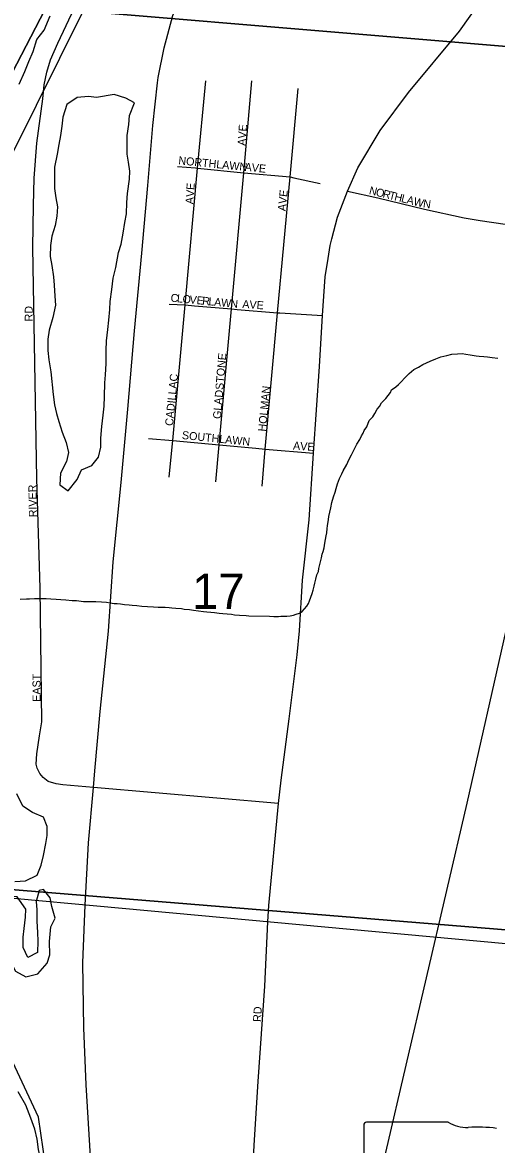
# Model space of a CAD drawing. Extents: x -209 to 4852, y 0 to 905.
# Drawn here: x 505.3 to 516.52, y 286.01 to 312.57 of the extents above; entities that cross this region are included whole.
import ezdxf

# ---------------------------------------------------------------- set-up
doc = ezdxf.new("R2010")
doc.units = 0
for name, color, linetype in [('GM_X_Airport_Location_Class_2', 7, 'Continuous'), ('GM_X_Airport_Location_Class_3', 7, 'Continuous'), ('GM_X_County_Road', 7, 'Continuous'), ('GM_X_Major_Lake', 7, 'Continuous'), ('GM_X_Major_River', 7, 'Continuous'), ('GM_X_Minor_Lake_Text', 7, 'Continuous'), ('GM_X_Minor_River', 7, 'Continuous'), ('GM_X_Rail_Line_Text', 7, 'Continuous'), ('GM_X_Township_Road_Text', 7, 'Continuous'), ('GM_X_Township_Subdivision', 7, 'Continuous'), ('GM_X_US_Location', 7, 'Continuous'), ('GM_X_US_Route', 7, 'Continuous')]:
    doc.layers.add(name, color=color, linetype=linetype)

msp = doc.modelspace()

# ---------------------------------------------------------------- linework, layer by layer
at = {"layer": 'GM_X_Airport_Location_Class_2'}
for points in [[(512.992, 308.58), (513.236, 309.129), (513.761, 310.01), (514.432, 310.912), (515.642, 312.363), (516.322, 313.324), (516.808, 314.154), (517.075, 314.738), (517.18, 314.966), (517.296, 315.406)], [(511.357, 294.084), (506.976, 294.462), (506.251, 294.528), (506.094, 294.549), (505.909, 294.603), (505.788, 294.702), (505.713, 294.798), (505.648, 294.922), (505.625, 295.02), (505.637, 295.259), (505.702, 295.688), (505.761, 296.017), (505.715, 299.178), (505.639, 301.775), (505.547, 307.243), (505.562, 308.238), (505.579, 308.885), (505.637, 309.716), (505.777, 310.763), (505.809, 311.09), (505.874, 311.391), (505.964, 311.686), (506.133, 312.08), (506.531, 312.911)], [(508.846, 302.605), (508.853, 302.676), (509.151, 305.886), (509.443, 309.121), (509.637, 311.188)], [(509.873, 301.694), (509.951, 302.576), (510.243, 305.789), (510.538, 309.009), (510.727, 311.188)], [(510.97, 301.592), (511.044, 302.472), (511.336, 305.699), (511.631, 308.915), (511.823, 311.004)], [(508.969, 309.158), (509.393, 309.125)], [(509.393, 309.125), (509.443, 309.121), (510.538, 309.009), (511.631, 308.915), (511.723, 308.894)], [(511.723, 308.894), (512.347, 308.756)], [(512.623, 307.446), (512.753, 307.958), (512.992, 308.58)], [(512.992, 308.58), (513.706, 308.416), (514.814, 308.15), (515.747, 307.946), (516.132, 307.88), (516.717, 307.798), (517.214, 307.762), (517.724, 307.709), (518.085, 307.643), (518.746, 307.452), (519.305, 307.265), (519.406, 307.232)], [(510.688, 284.235), (510.75, 285.322), (510.784, 286), (510.878, 287.506), (511.033, 289.765), (511.106, 291.285), (511.125, 291.668), (511.357, 294.084), (511.417, 294.64), (511.606, 296.09), (511.795, 297.603), (511.858, 298.171), (511.922, 299.368), (512.082, 300.798), (512.185, 302.377), (512.331, 304.424), (512.397, 305.635), (512.462, 306.546), (512.529, 306.979), (512.583, 307.288), (512.623, 307.446)], [(508.767, 305.906), (509.151, 305.886), (509.373, 305.866)], [(509.373, 305.866), (510.243, 305.789), (510.38, 305.778)], [(510.38, 305.778), (511.336, 305.699), (511.388, 305.696)], [(511.388, 305.696), (512.397, 305.635)], [(508.282, 302.72), (508.853, 302.676), (509.951, 302.576), (510.819, 302.494)], [(508.772, 301.806), (508.846, 302.605)], [(510.819, 302.494), (511.044, 302.472), (512.185, 302.377)]]:
    msp.add_lwpolyline(points, dxfattribs=at)
at = {"layer": 'GM_X_County_Road'}
for points in [[(511.857, 298.59), (511.919, 298.626), (511.974, 298.694), (512.029, 298.753), (512.069, 298.82), (512.093, 298.881), (512.125, 298.971), (512.15, 299.054), (512.175, 299.13), (512.2, 299.228), (512.217, 299.296), (512.242, 299.394), (512.268, 299.5), (512.3, 299.576), (512.309, 299.644), (512.326, 299.712), (512.351, 299.802), (512.377, 299.901), (512.394, 299.984), (512.411, 300.052), (512.436, 300.135), (512.454, 300.249), (512.488, 300.423), (512.498, 300.491), (512.508, 300.597), (512.517, 300.658), (512.543, 300.809), (512.545, 300.878), (512.57, 300.976), (512.596, 301.082), (512.622, 301.211), (512.655, 301.339), (512.696, 301.452), (512.721, 301.543), (512.754, 301.649), (512.779, 301.716), (512.803, 301.777), (512.859, 301.889), (512.891, 301.957), (512.971, 302.107), (513.019, 302.22), (513.083, 302.333), (513.211, 302.588), (513.282, 302.7), (513.322, 302.783), (513.362, 302.851), (513.386, 302.911), (513.449, 303.001), (513.506, 303.151), (513.592, 303.233), (513.64, 303.315), (513.695, 303.42), (513.75, 303.48), (513.798, 303.57), (513.899, 303.666), (514.009, 303.808), (514.034, 303.876), (514.134, 303.942), (514.197, 304.001), (514.259, 304.068), (514.345, 304.157), (514.446, 304.261), (514.563, 304.357), (514.671, 304.415), (514.771, 304.474), (514.856, 304.51), (514.948, 304.553), (515.079, 304.611), (515.201, 304.653), (515.339, 304.688), (515.462, 304.715), (515.591, 304.727), (515.705, 304.732), (515.789, 304.722), (515.895, 304.704), (516.031, 304.678), (516.107, 304.669), (516.213, 304.666), (516.304, 304.656), (516.41, 304.638), (516.547, 304.627)], [(505.241, 298.922), (505.393, 298.926), (505.462, 298.931), (505.583, 298.936), (505.66, 298.934), (505.728, 298.94), (505.857, 298.937), (505.971, 298.926), (506.1, 298.923), (506.207, 298.913), (506.328, 298.902), (506.472, 298.891), (506.579, 298.888), (506.746, 298.869), (506.951, 298.864), (507.034, 298.862), (507.171, 298.859), (507.285, 298.848), (507.376, 298.838), (507.467, 298.821), (507.543, 298.819), (507.619, 298.809), (507.717, 298.792), (507.824, 298.789), (507.892, 298.78), (508.006, 298.769), (508.127, 298.759), (508.256, 298.748), (508.4, 298.737), (508.507, 298.734), (508.606, 298.732), (508.674, 298.73), (508.773, 298.72), (508.833, 298.718), (508.925, 298.708), (509.061, 298.697), (509.129, 298.688), (509.251, 298.678), (509.349, 298.66), (509.463, 298.642), (509.584, 298.631), (509.66, 298.622), (509.759, 298.612), (509.842, 298.602), (509.956, 298.592), (510.039, 298.582), (510.146, 298.572), (510.244, 298.562), (510.32, 298.552), (510.434, 298.542), (510.594, 298.538), (510.654, 298.529), (511.148, 298.516), (511.247, 298.514), (511.354, 298.511), (511.415, 298.517), (511.491, 298.515), (511.552, 298.521), (511.635, 298.527), (511.712, 298.54), (511.773, 298.562), (511.857, 298.59)]]:
    msp.add_lwpolyline(points, dxfattribs=at)
at = {"layer": 'GM_X_Major_Lake'}
for points in [[(505.224, 311.108), (505.352, 311.41), (505.447, 311.644), (505.551, 311.885), (505.639, 312.165), (505.811, 312.389), (505.954, 312.729)], [(505.83, 281.908), (505.775, 282.199), (505.741, 282.39), (505.745, 282.588), (505.773, 282.831), (505.845, 283.058), (505.925, 283.254), (505.937, 283.498), (505.934, 283.696), (505.922, 283.894), (505.851, 284.147), (505.712, 284.393), (505.816, 284.68), (505.821, 284.916), (505.796, 285.176), (505.77, 285.405), (505.744, 285.626), (505.681, 285.894), (505.648, 286.138), (505.592, 286.375), (505.498, 286.636), (505.375, 286.943), (505.199, 287.259)]]:
    msp.add_lwpolyline(points, dxfattribs=at)
at = {"layer": 'GM_X_Major_River'}
for points in [[(507.466, 310.867), (507.054, 310.791), (506.858, 310.817), (506.592, 310.792), (506.346, 310.63), (506.256, 310.327), (506.229, 310.115), (506.195, 309.895), (506.16, 309.682), (506.118, 309.448), (506.059, 309.144), (506.053, 308.878), (506.056, 308.642), (506.09, 308.421), (506.124, 308.208), (506.112, 307.987), (506.07, 307.767), (505.996, 307.51), (505.962, 307.29), (505.957, 307.032), (505.991, 306.818), (506.031, 306.551), (506.05, 306.353), (506.067, 306.094), (506.079, 305.881), (506.02, 305.585), (505.93, 305.29), (505.896, 305.07), (505.898, 304.804), (505.924, 304.583), (505.972, 304.3), (506.022, 303.767), (506.055, 303.523), (506.104, 303.316), (506.161, 303.125), (506.24, 302.872), (506.334, 302.627), (506.39, 302.39), (506.34, 302.178), (506.198, 301.899), (506.185, 301.626), (506.38, 301.485), (506.59, 301.755), (506.693, 301.981), (506.938, 302.083), (507.101, 302.285), (507.151, 302.52), (507.155, 302.733), (507.176, 303.006), (507.211, 303.272), (507.231, 303.492), (507.243, 303.72), (507.249, 304.04), (507.26, 304.23)], [(507.26, 304.23), (507.281, 304.495), (507.279, 304.807), (507.284, 305.036), (507.319, 305.301), (507.346, 305.521), (507.366, 305.779), (507.378, 305.969), (507.414, 306.25), (507.449, 306.516), (507.507, 306.766), (507.575, 307.122), (507.632, 307.319), (507.682, 307.584), (507.718, 307.834), (507.76, 308.039), (507.765, 308.312), (507.784, 308.525), (507.829, 308.859), (507.84, 309.049), (507.806, 309.263), (507.779, 309.453), (507.773, 309.895), (507.816, 310.152), (507.835, 310.365), (507.947, 310.667), (507.745, 310.777), (507.466, 310.867)], [(505.853, 293.139), (505.887, 293.328), (505.883, 293.541), (505.797, 293.764), (505.533, 293.876), (505.308, 294.025), (505.162, 294.317)], [(505.122, 292.239), (505.373, 292.257), (505.648, 292.389), (505.744, 292.623), (505.794, 292.858), (505.853, 293.139)], [(505.176, 291.88), (504.925, 291.893), (504.675, 291.867), (504.533, 291.627), (504.596, 291.367), (504.69, 291.106), (504.769, 290.899), (504.886, 290.638), (504.995, 290.392), (505.134, 290.115), (505.381, 289.981), (505.663, 290.051), (505.881, 290.306), (505.945, 290.503), (505.936, 290.823), (505.973, 291.165), (506.076, 291.368), (505.991, 291.651), (505.957, 291.85), (505.794, 292.051)], [(505.794, 292.051), (505.694, 292.03), (505.621, 291.765), (505.64, 291.567), (505.635, 291.301), (505.652, 291.034), (505.663, 290.828), (505.658, 290.562), (505.428, 290.444), (505.319, 290.675), (505.316, 290.919), (505.343, 291.131), (505.371, 291.397), (505.375, 291.587), (505.176, 291.88)]]:
    msp.add_lwpolyline(points, dxfattribs=at)
at = {"layer": 'GM_X_Minor_Lake_Text'}
msp.add_lwpolyline([(435.768, 202.559), (529.706, 202.559), (529.85, 204.169), (529.915, 204.912), (530.109, 207.025), (530.557, 211.945), (531.173, 218.724), (531.472, 222.006), (531.778, 225.399), (535.693, 268.436), (536.858, 281.498), (537.527, 289.161), (525.816, 289.929), (502.172, 292.108)], dxfattribs=at)
at = {"layer": 'GM_X_Minor_River'}
for points in [[(508.811, 317.806), (519.33, 316.881), (518.834, 311.823), (506.734, 312.838), (507.36, 314.333), (508.121, 315.72), (508.733, 317.254)], [(506.734, 312.838), (518.834, 311.823), (517.218, 291.054), (503.083, 292.205), (502.726, 293.802), (502.357, 295.945), (501.884, 300.59), (501.846, 301.825), (502.837, 303.351), (503.971, 307.292)], [(503.083, 292.205), (517.218, 291.054), (515.439, 271.658), (494.708, 264.441), (495.483, 270.631), (498.242, 270.7), (500.117, 270.96), (502.378, 271.539), (503.263, 272.257), (504.716, 273.844), (505.7, 275.423), (506.518, 278.665), (506.24, 281.617), (506.092, 282.589), (506.012, 284.393), (505.676, 286.665)]]:
    msp.add_lwpolyline(points, close=True, dxfattribs=at)
at = {"layer": 'GM_X_Rail_Line_Text'}
for points in [[(508.494, 311.139), (508.508, 311.269), (508.655, 311.971), (508.859, 312.734), (509.155, 313.459), (509.54, 314.254), (509.587, 314.325)], [(507.012, 294.859), (507.139, 296.264), (507.331, 298.166), (507.449, 299.803), (507.635, 301.683), (507.796, 303.421), (507.948, 305.268), (508.122, 307.109), (508.268, 308.707), (508.384, 310.128), (508.494, 311.139)], [(506.847, 276.897), (506.874, 277.032), (506.947, 277.427), (507.124, 278.784), (507.191, 280.245), (507.13, 281.769), (507.081, 282.658), (506.993, 284.207), (506.908, 285.729), (506.807, 287.43), (506.753, 288.775), (506.731, 290.315), (506.785, 291.683), (506.859, 293.151), (506.976, 294.462), (507.012, 294.859)]]:
    msp.add_lwpolyline(points, dxfattribs=at)
at = {"layer": 'GM_X_Township_Subdivision'}
for p, q in [((515.372, 286.545), (513.442, 286.545)), ((513.377, 286.476), (513.377, 282.473))]:
    msp.add_line(p, q, dxfattribs=at)
for centre, major_axis, start_param, end_param in [((513.452, 286.484), (0.0764, 0), 1.712693, 3.28349), ((515.832, 287.009), (0.741, 0), 4.042523, 4.731795), ((516.077, 284.298), (2.659, 0), 1.404758, 1.657858)]:
    msp.add_ellipse(centre, major_axis=major_axis, ratio=0.8, start_param=start_param, end_param=end_param, dxfattribs=at)
at = {"layer": 'GM_X_US_Location'}
for points in [[(505.054, 311.38), (506.05, 313.298), (506.965, 314.99), (507.648, 316.063), (508.269, 317.129), (508.736, 318.42), (508.957, 319.601), (509.054, 321.37), (509.164, 323.025), (509.215, 324.735), (509.192, 326.21), (509.143, 327.518), (509.254, 328.899), (509.557, 329.972), (509.911, 331.288), (509.933, 332.017), (510.983, 334.002), (511.621, 335.114), (513.093, 336.55), (514.461, 337.761), (515.21, 338.559), (475.437, 338.559)], [(505.054, 311.38), (506.05, 313.298), (506.965, 314.99), (507.648, 316.063), (508.269, 317.129), (508.736, 318.42), (508.957, 319.601), (509.054, 321.37), (509.164, 323.025), (509.215, 324.735), (509.192, 326.21), (509.143, 327.518), (509.254, 328.899), (509.557, 329.972), (509.911, 331.288), (509.933, 332.017), (510.983, 334.002), (511.621, 335.114), (513.093, 336.55), (514.461, 337.761), (515.21, 338.559), (475.437, 338.559)], [(506.05, 313.298), (505.054, 311.38)]]:
    msp.add_lwpolyline(points, dxfattribs=at)
at = {"layer": 'GM_X_US_Route'}
msp.add_lwpolyline([(512.495, 279.837), (513.413, 283.756), (515.82, 294.093), (516.741, 298.18), (517.727, 302.334), (518.829, 307.116), (519.195, 308.692), (519.381, 309.474), (519.561, 310.152), (519.702, 310.784), (519.802, 311.351), (519.867, 311.833), (519.918, 312.42), (519.993, 313.232)], dxfattribs=at)

# ---------------------------------------------------------------- texts
at = {"layer": 'GM_X_Airport_Location_Class_3'}
for s, height, rotation, p in [('AVE', 0.1894, 86.0569, (510.576, 309.646)), ('NORTHLAWN', 0.1894, 354.2916, (508.982, 309.213)), ('AVE', 0.1894, 354.0895, (510.548, 309.063)), ('AVE', 0.1894, 86.0569, (509.342, 308.263)), ('AVE', 0.1894, 84.0977, (511.526, 308.097)), ('N', 0.189, 346.0062, (513.487, 308.512)), ('O', 0.189, 345.9797, (513.648, 308.471)), ('R', 0.189, 346.0073, (513.81, 308.431)), ('T', 0.189, 345.9836, (513.956, 308.395)), ('H', 0.189, 346.0192, (514.085, 308.362)), ('L', 0.189, 345.9836, (514.247, 308.322)), ('A', 0.189, 345.9972, (514.376, 308.29)), ('W', 0.189, 346.0086, (514.538, 308.249)), ('N', 0.189, 351.5568, (514.768, 308.193)), ('C', 0.189, 354.6011, (508.798, 305.963)), ('L', 0.189, 354.6052, (508.947, 305.949)), ('O', 0.189, 354.5939, (509.08, 305.936)), ('V', 0.189, 354.6088, (509.246, 305.92)), ('E', 0.189, 354.583, (509.412, 305.905)), ('R', 0.189, 354.6018, (509.545, 305.892)), ('L', 0.189, 354.6102, (509.694, 305.878)), ('A', 0.189, 354.5939, (509.827, 305.865)), ('W', 0.189, 354.6085, (509.993, 305.85)), ('N', 0.189, 354.9248, (510.21, 305.829)), ('AVE', 0.1894, 356.0569, (510.497, 305.813)), ('RD', 0.1894, 90, (505.542, 305.494)), ('GLADSTONE', 0.1894, 85.1793, (509.993, 303.18)), ('CADILLAC', 0.1894, 84.2894, (508.859, 303.014)), ('HOLMAN', 0.1894, 84.382, (511.059, 302.881)), ('SOUTHLAWN', 0.1894, 354.2239, (509.066, 302.713)), ('AVE', 0.1894, 356.0569, (511.697, 302.463)), ('RIVER', 0.1894, 91.1012, (505.642, 300.86)), ('EAST', 0.1894, 90, (505.726, 296.494)), ('RD', 0.1894, 86.9884, (510.943, 288.912))]:
    msp.add_text(s, height=height, rotation=rotation, dxfattribs=at).set_placement(p)
at = {"layer": 'GM_X_Township_Road_Text'}
msp.add_text('17', height=0.8371, rotation=0, dxfattribs=at).set_placement((509.311, 298.689))

doc.saveas('drawing.dxf')
